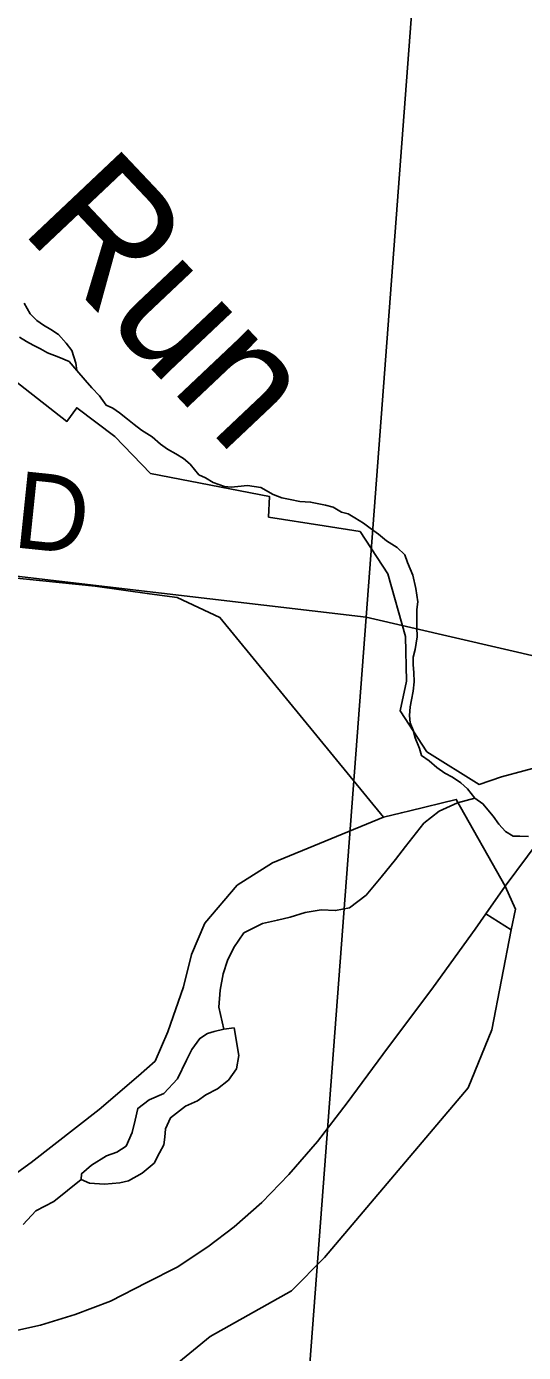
# Model space of a CAD drawing. Extents: x 1310247 to 1664935, y 284496 to 704931.
# Drawn here: x 1515790 to 1517735, y 554830 to 560018 of the extents above; entities that cross this region are included whole.
import ezdxf

# ---------------------------------------------------------------- set-up
doc = ezdxf.new("R2010")
doc.units = 0
for name, color, linetype in [('GM_P_State_Shield', 7, 'Continuous'), ('GM_X_County', 7, 'Continuous'), ('GM_X_County_Road_Text', 7, 'Continuous'), ('GM_X_County_Subdivision_Text', 7, 'Continuous'), ('GM_X_Major_Lake_Text', 7, 'Continuous'), ('GM_X_Minor_Lake_Text', 7, 'Continuous'), ('GM_X_Minor_River_Text', 7, 'Continuous'), ('GM_X_Township_Road', 7, 'Continuous'), ('GM_X_Township_Subdivision_Text', 7, 'Continuous')]:
    doc.layers.add(name, color=color, linetype=linetype)

msp = doc.modelspace()

# ---------------------------------------------------------------- linework, layer by layer
at = {"layer": 'GM_P_State_Shield'}
msp.add_lwpolyline([(1515720.6, 554910.3), (1515845.6, 554936.8), (1515981.1, 554979.1), (1516118.9, 555031.3), (1516261.3, 555103.5), (1516379.3, 555164.3), (1516499.8, 555243.1), (1516602.2, 555322.4), (1516711.2, 555417.6), (1516816.5, 555526.9), (1516928.3, 555656), (1517044.9, 555807.2), (1517184.5, 555995.7), (1517382.4, 556260.8), (1517545.1, 556486.7), (1517587.1, 556546.8), (1517663.1, 556655.3), (1517837.1, 556889.5), (1517974.5, 557077.9)], dxfattribs=at)
at = {"layer": 'GM_X_County'}
msp.add_lwpolyline([(1517525, 563098.5), (1517119.7, 557706.9), (1511702.2, 558342.5), (1512215, 563708.3)], close=True, dxfattribs=at)
for points in [[(1518708.9, 557339.5), (1517119.7, 557706.9), (1517525, 563098.5)], [(1511702.2, 558342.5), (1517119.7, 557706.9), (1516868.3, 554388.1)], [(1516868.3, 554388.1), (1517119.7, 557706.9), (1518708.9, 557339.5)]]:
    msp.add_lwpolyline(points, dxfattribs=at)
at = {"layer": 'GM_X_County_Road_Text'}
for points in [[(1506243, 559201.1), (1510134.3, 558599.3), (1510697.4, 558483.8), (1511577.8, 558325.4), (1512405, 558222.1), (1513126.2, 558138.7), (1514021.7, 558042.3), (1514729, 557967.2), (1515366.1, 557899.5), (1516059.4, 557828.7), (1516271.6, 557798.8), (1516379.8, 557784.8), (1516547, 557705.5), (1517187.5, 556925.2), (1517257.2, 556942.2), (1517289.4, 556950)], [(1517289.4, 556950), (1517471.7, 556994.3), (1517663.1, 556655.3)], [(1516327.2, 549522), (1516394.9, 549604.9), (1516467, 549709.7), (1516512.9, 550011.3), (1516543.2, 550335.2), (1516593.1, 550620.1), (1516436.8, 551196.9), (1516263.7, 551842.3), (1516112.3, 552360.8), (1515962.7, 552865.2), (1515937.9, 553162.7), (1516137.2, 554315.1), (1516286.4, 554687.7), (1516364.2, 554774.6), (1516508.8, 554892.4), (1516827.2, 555071.3), (1516956, 555201.4), (1517517.8, 555865.6), (1517610.2, 556092.7), (1517687, 556483.7), (1517702.9, 556564.7), (1517663.1, 556655.3)]]:
    msp.add_lwpolyline(points, dxfattribs=at)
at = {"layer": 'GM_X_County_Subdivision_Text'}
msp.add_lwpolyline([(1514543.2, 554677), (1514479.1, 554762.6), (1515005.9, 555036.1), (1515241, 555162.2), (1515808.4, 555573.4), (1516075.1, 555781.3), (1516227.9, 555913), (1516293.2, 555970), (1516343.4, 556085.5), (1516404.8, 556261.1), (1516435.1, 556386.9), (1516487.5, 556510.4), (1516614.6, 556658.6), (1516752.7, 556746.5), (1517187.5, 556925.2)], dxfattribs=at)
at = {"layer": 'GM_X_Major_Lake_Text'}
msp.add_lwpolyline([(1517910.8, 557153), (1517649.1, 557082.9), (1517561.1, 557052.6), (1517355.9, 557180.8), (1517251.9, 557341), (1517276.4, 557456.4), (1517273.4, 557632.3), (1517203.4, 557876.4), (1517095.5, 558042.5), (1516955.3, 558064.7), (1516737, 558099.2), (1516741.2, 558179.1), (1516275.9, 558269.5), (1516135.6, 558414.8), (1515987.1, 558526.7), (1515948.3, 558473.3), (1515372.3, 558923.3)], dxfattribs=at)
at = {"layer": 'GM_X_Minor_River_Text'}
for points in [[(1516564.9, 558218), (1516520.8, 558234), (1516490.7, 558252.1), (1516464.6, 558264.1), (1516430.5, 558306.2), (1516404.4, 558328.2), (1516374.3, 558346.3), (1516342.2, 558364.3), (1516314.1, 558384.4), (1516282.1, 558412.4), (1516239.9, 558438.5), (1516211.8, 558460.6), (1516185.8, 558482.6), (1516153.7, 558506.7), (1516127.6, 558524.7), (1516101.5, 558536.7), (1516075.4, 558572.8), (1516045.4, 558604.9), (1516019.3, 558634.9), (1515987.2, 558673), (1515983.2, 558701.1), (1515967.1, 558751.2), (1515945.1, 558779.3), (1515915, 558813.4), (1515884.9, 558833.4), (1515856.8, 558849.4), (1515830.7, 558867.5), (1515804.6, 558893.5), (1515780.6, 558935.6)], [(1515987.2, 558673), (1515957.1, 558707.1), (1515917, 558725.2), (1515872.8, 558741.2), (1515844.7, 558757.2), (1515816.7, 558771.3), (1515790.6, 558785.3), (1515762.5, 558803.3)], [(1517754.4, 556848.9), (1517720.3, 556850.9), (1517694.2, 556850.9), (1517664.2, 556868.9), (1517638.1, 556897), (1517616, 556929.1), (1517575.9, 556977.2), (1517543.8, 556999.2), (1517515.7, 557035.3), (1517489.6, 557059.4), (1517457.5, 557081.4), (1517427.5, 557097.5), (1517395.4, 557119.5), (1517365.3, 557145.6), (1517335.2, 557165.6), (1517327.2, 557193.7), (1517311.1, 557235.8), (1517303.1, 557265.8), (1517291, 557293.9), (1517289, 557322), (1517291, 557356), (1517297.1, 557384.1), (1517303.1, 557418.2), (1517307.1, 557454.3), (1517305.1, 557490.4), (1517303.1, 557520.4), (1517303.1, 557550.5), (1517311.1, 557580.6), (1517319.2, 557630.7), (1517317.1, 557668.8), (1517317.1, 557736.9), (1517321.2, 557767), (1517313.1, 557819.1), (1517301.1, 557871.2), (1517281, 557921.3), (1517271, 557951.4), (1517240.9, 557979.5), (1517198.8, 558005.5), (1517166.7, 558031.6), (1517134.6, 558055.7), (1517108.5, 558075.7), (1517074.4, 558095.7), (1517048.3, 558111.8), (1517022.3, 558117.8), (1516990.2, 558137.8), (1516960.1, 558145.9), (1516901.9, 558157.9), (1516859.8, 558159.9), (1516821.7, 558167.9), (1516789.6, 558173.9), (1516755.5, 558187.9), (1516707.3, 558214), (1516655.2, 558222), (1516617.1, 558218), (1516591, 558216), (1516564.9, 558218)], [(1517543.8, 556999.2), (1517477, 556980.5), (1517404.1, 556948), (1517345.1, 556901.1), (1517273, 556810.3), (1517233.9, 556759), (1517178.4, 556690), (1517118.8, 556619), (1517053.6, 556570.3), (1516999.3, 556559.4), (1516943.3, 556562.5), (1516880.9, 556551.8), (1516822.4, 556532.9), (1516772.1, 556521.9), (1516713.7, 556509.1), (1516640.8, 556472.5), (1516601.6, 556415.2), (1516576.4, 556363.6), (1516559.3, 556311.8), (1516548, 556247.9), (1516542.6, 556181.8), (1516562.8, 556095.2)], [(1516603, 556100.4), (1516562.8, 556095.2), (1516524.5, 556086), (1516498.3, 556078.5), (1516467.9, 556059.1), (1516436.9, 556015.6), (1516416, 555973.9), (1516380.4, 555900.5), (1516327.1, 555843.5), (1516270.5, 555818.6), (1516225.7, 555785.4), (1516214.8, 555739.5), (1516203.7, 555691.6), (1516180.6, 555638), (1516144, 555614.7), (1516103.6, 555599.5), (1516044.8, 555562.6), (1516006, 555529.3), (1516003.5, 555507.3), (1516037.3, 555492.6), (1516095.3, 555489.4), (1516155.5, 555494.1), (1516189.7, 555501.4), (1516242.5, 555532.4), (1516289.4, 555571.6), (1516310.3, 555611.2), (1516327, 555643)], [(1516327, 555643), (1516331.6, 555672.9), (1516334.3, 555705), (1516353.2, 555748.7), (1516412.2, 555793.6), (1516458.8, 555814.7), (1516491.3, 555838.1), (1516537.9, 555861.2), (1516580.7, 555896.4), (1516611.7, 555939.8), (1516620.8, 555991.8), (1516603, 556100.4)], [(1516003.5, 555507.3), (1515897.5, 555421.3), (1515826.6, 555384.7), (1515777.4, 555331.5)]]:
    msp.add_lwpolyline(points, dxfattribs=at)
at = {"layer": 'GM_X_Township_Subdivision_Text'}
msp.add_lwpolyline([(1517687, 556483.7), (1517587.1, 556546.8)], dxfattribs=at)

# ---------------------------------------------------------------- texts
at = {"layer": 'GM_X_Minor_Lake_Text'}
msp.add_text('Run', height=499.93, rotation=313.3816, dxfattribs=at).set_placement((1515760.7, 559224.8))
at = {"layer": 'GM_X_Township_Road'}
msp.add_text('RD', height=300, rotation=354.0934, dxfattribs=at).set_placement((1515443.5, 558011.4))

doc.saveas('drawing.dxf')
